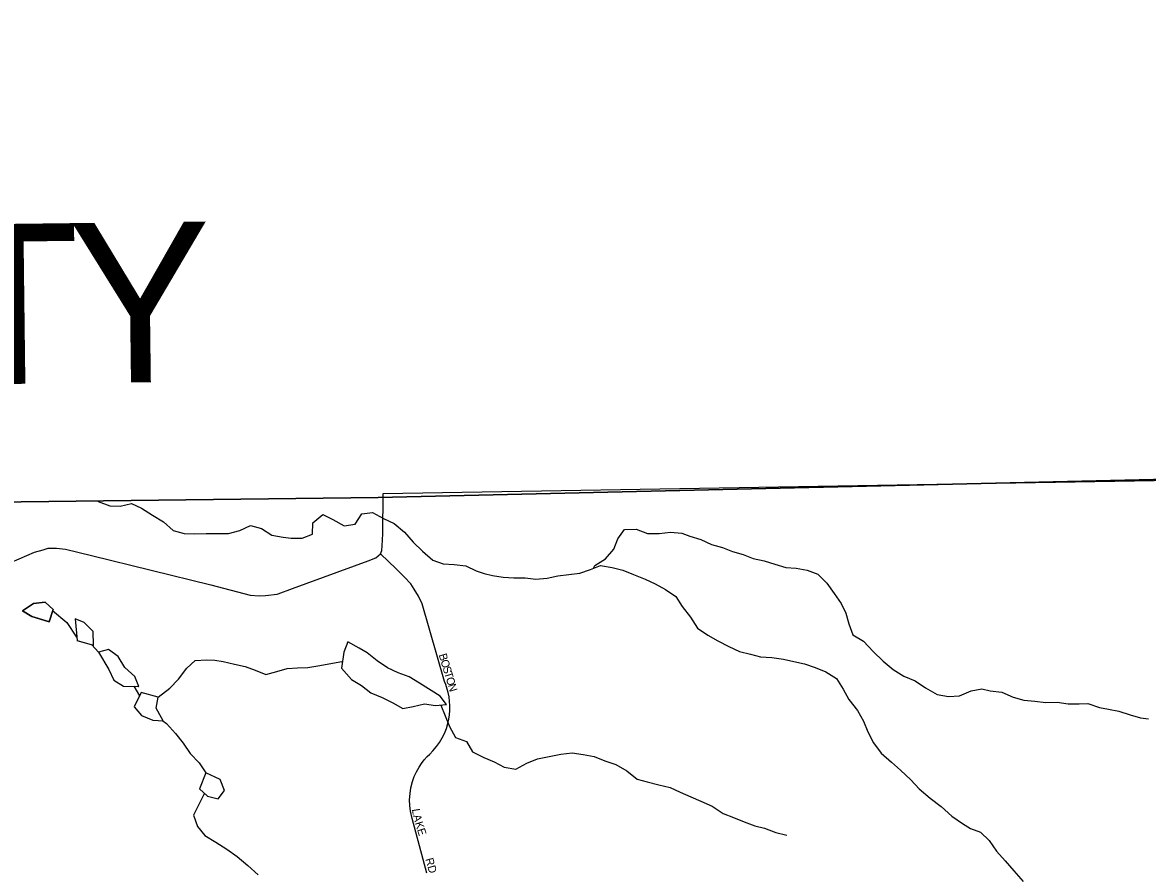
# Model space of a CAD drawing. Extents: x 1985906 to 2277390, y 930619 to 1324581.
# Drawn here: x 2131855 to 2138882, y 1191200 to 1196517 of the extents above; entities that cross this region are included whole.
import ezdxf

# ---------------------------------------------------------------- set-up
doc = ezdxf.new("R2010")
doc.units = 0
for name, color, linetype in [('GM_X_Adjacent_County', 7, 'Continuous'), ('GM_X_Adjacent_County_Text', 7, 'Continuous'), ('GM_X_County', 7, 'Continuous'), ('GM_X_Minor_Lake', 7, 'Continuous'), ('GM_X_Minor_River', 7, 'Continuous'), ('GM_X_Township', 7, 'Continuous'), ('GM_X_Township_Road', 7, 'Continuous'), ('GM_X_Township_Subdivision', 7, 'Continuous'), ('GM_X_Township_Subdivision_Text', 7, 'Continuous')]:
    doc.layers.add(name, color=color, linetype=linetype)

msp = doc.modelspace()

# ---------------------------------------------------------------- linework, layer by layer
at = {"layer": 'GM_X_Adjacent_County'}
msp.add_lwpolyline([(2139521.7, 1198873.5), (2139549.1, 1193676.6), (2134076.1, 1193549.4), (2129443.2, 1193492.7), (2126053.1, 1193488.1), (2117908.3, 1193445.4), (2113522.7, 1193410.7), (2113466.5, 1188070.4), (2113427.5, 1184373.7), (2113417, 1179845.3), (2113408.4, 1176168.2), (2113398.8, 1174226.6), (2113371.6, 1168723.2), (2113358.2, 1166007.9), (2106159.1, 1165987.2)], dxfattribs=at)
at = {"layer": 'GM_X_County'}
msp.add_lwpolyline([(2151106.9, 1193912.6), (2145028.4, 1193800.8), (2144321.2, 1193786.8), (2140581.8, 1193696.4), (2139549.1, 1193676.6), (2134076.1, 1193549.4), (2129443.2, 1193492.7), (2126053.1, 1193488.1), (2117908.3, 1193445.4), (2113522.7, 1193410.7), (2113466.5, 1188070.4), (2113427.5, 1184373.7), (2113417, 1179845.3), (2113408.4, 1176168.2), (2113398.8, 1174226.6), (2113371.6, 1168723.2)], dxfattribs=at)
at = {"layer": 'GM_X_Minor_Lake'}
for points in [[(2131854.7, 1192841.7), (2131923.4, 1192886.7), (2131995.5, 1192895.1), (2132045.7, 1192849.3), (2132020.7, 1192772.9)], [(2132020.9, 1192773.6), (2132045.7, 1192849.3), (2131995.5, 1192895.1), (2131923.4, 1192886.7), (2131855, 1192841.9)], [(2132022.8, 1192772.9), (2131913.8, 1192806.5), (2131854.7, 1192842.2)], [(2131855, 1192841.9), (2131913.8, 1192806.5), (2132020.9, 1192773.6)], [(2132298.2, 1192626.5), (2132296.6, 1192712.4), (2132240.3, 1192768.2), (2132184.1, 1192791.9), (2132196, 1192655.3)], [(2132298.2, 1192625.9), (2132296.6, 1192712.4), (2132240.3, 1192768.2), (2132184.1, 1192791.9), (2132195.9, 1192656.1)], [(2132194.8, 1192655.7), (2132298.2, 1192626.5)], [(2132196, 1192655.3), (2132298.2, 1192626.5)], [(2132580.4, 1192369.7), (2132556.3, 1192431.1), (2132493.9, 1192486.9), (2132451.6, 1192556.8), (2132391.3, 1192600.6), (2132329.2, 1192584.2)], [(2132580.6, 1192369.1), (2132556.3, 1192431.1), (2132493.9, 1192486.9), (2132451.6, 1192556.8), (2132391.3, 1192600.6), (2132329.3, 1192584.2)], [(2134462.8, 1192309.1), (2134334.3, 1192389.2), (2134270.2, 1192429.2), (2134202, 1192455.1), (2134133.9, 1192485), (2134069.7, 1192528.9), (2134007.5, 1192578.9), (2133957.4, 1192608.8), (2133887.2, 1192646.8), (2133861.3, 1192582.5), (2133847.2, 1192484.3)], [(2134463.9, 1192308.5), (2134334.3, 1192389.2), (2134270.2, 1192429.2), (2134202, 1192455.1), (2134133.9, 1192485), (2134069.7, 1192528.9), (2134007.5, 1192578.9), (2133957.4, 1192608.8), (2133887.2, 1192646.8), (2133861.3, 1192582.5), (2133847.2, 1192484.3)], [(2132329.2, 1192584.2), (2132393.9, 1192474.3), (2132424.3, 1192408.3), (2132484.5, 1192370.6), (2132580.4, 1192369.7)], [(2132329.4, 1192583.9), (2132393.9, 1192474.3), (2132424.3, 1192408.3), (2132484.5, 1192370.6), (2132580.1, 1192369.7)], [(2133847.2, 1192484.3), (2133909.6, 1192412.2), (2133971.8, 1192374.2), (2134029.9, 1192328.3), (2134102.1, 1192300.4), (2134168.2, 1192266.5), (2134230.4, 1192230.6), (2134294.5, 1192242.8), (2134366.6, 1192261), (2134434.7, 1192251.1), (2134502.8, 1192255.3), (2134462.8, 1192309.1)], [(2133847.2, 1192484.3), (2133909.6, 1192412.2), (2133971.8, 1192374.2), (2134029.9, 1192328.3), (2134102.1, 1192300.4), (2134168.2, 1192266.5), (2134230.4, 1192230.6), (2134294.5, 1192242.8), (2134366.6, 1192261), (2134434.7, 1192251.1), (2134502.8, 1192255.3), (2134462.6, 1192309.4)], [(2132595.6, 1192330.6), (2132551.2, 1192242.6), (2132597.5, 1192186.8), (2132667.7, 1192159.1), (2132735.8, 1192153.4)], [(2132595.5, 1192330.4), (2132551.2, 1192242.6), (2132597.5, 1192186.8), (2132667.7, 1192159.1), (2132733.3, 1192153.6)], [(2132733.3, 1192153.6), (2132689.4, 1192233.4), (2132701, 1192301.6), (2132595.5, 1192330.4)], [(2132734.9, 1192150.8), (2132689.4, 1192233.4), (2132701, 1192301.6), (2132595.5, 1192330.4)], [(2133000.4, 1191829.2), (2132960.1, 1191729.6), (2133010.3, 1191683.8)], [(2133000.3, 1191829.1), (2132960.1, 1191729.6), (2133010.8, 1191683.4)], [(2133010.3, 1191683.8), (2133076.5, 1191666.1), (2133116.3, 1191718.5), (2133089.9, 1191788.5), (2133000.4, 1191829.2)], [(2133010.4, 1191683.8), (2133076.5, 1191666.1), (2133116.3, 1191718.5), (2133089.9, 1191788.5), (2133000.4, 1191829.2)]]:
    msp.add_lwpolyline(points, dxfattribs=at)
at = {"layer": 'GM_X_Minor_River'}
for points in [[(2132324.3, 1193530.6), (2132327.5, 1193524.9), (2132399.6, 1193497), (2132463.7, 1193495.2), (2132535.8, 1193511.4), (2132597.9, 1193483.5), (2132666.1, 1193439.6), (2132734.3, 1193397.7), (2132796.5, 1193343.7), (2132864.6, 1193323.8), (2132930.7, 1193322), (2133000.8, 1193324.2), (2133141, 1193324.6), (2133213.1, 1193342.8), (2133279.2, 1193375.1), (2133347.3, 1193355.2), (2133411.5, 1193313.3), (2133483.6, 1193301.4), (2133533.7, 1193295.6), (2133601.8, 1193295.7), (2133665.9, 1193320), (2133667.8, 1193392.2), (2133729.8, 1193442.5), (2133794, 1193412.6), (2133864.1, 1193372.6), (2133932.2, 1193382.8), (2133974.2, 1193447.1), (2134040.3, 1193455.3), (2134110.5, 1193417.4), (2134176.6, 1193387.5), (2134240.8, 1193333.6), (2134295, 1193271.5), (2134353.2, 1193213.5), (2134417.3, 1193157.6), (2134481.5, 1193135.7), (2134551.6, 1193131.8), (2134623.7, 1193122), (2134687.9, 1193092.1), (2134738, 1193074.2), (2134790.1, 1193062.3), (2134856.2, 1193052.4), (2134924.3, 1193048.6), (2134994.4, 1193046.8), (2135060.5, 1193038.9), (2135132.7, 1193045.2), (2135198.7, 1193059.4), (2135334.9, 1193075.8), (2135403, 1193100), (2135465.1, 1193124.3), (2135537.2, 1193112.4), (2135605.3, 1193094.6), (2135671.5, 1193068.7), (2135743.6, 1193038.8), (2135805.8, 1193010.9), (2135871.9, 1192974.9), (2135936.1, 1192931), (2135974.3, 1192868.9), (2136026.4, 1192800.9), (2136070.6, 1192732.8), (2136134.8, 1192688.9), (2136196.9, 1192655), (2136267.1, 1192619.1), (2136333.2, 1192587.1), (2136401.4, 1192571.3), (2136463.5, 1192553.4), (2136535.6, 1192549.6), (2136607.8, 1192539.7), (2136671.9, 1192525.9), (2136740, 1192510), (2136806.1, 1192488.1), (2136872.3, 1192460.2), (2136938.5, 1192418.3), (2136980.6, 1192352.2), (2137016.8, 1192288.2), (2137071, 1192218.1), (2137107.1, 1192152), (2137135.3, 1192085.9), (2137169.4, 1192015.8), (2137217.6, 1191951.8), (2137281.8, 1191895.8), (2137339.9, 1191845.8), (2137404.1, 1191785.8), (2137456.3, 1191729.8), (2137524.5, 1191671.9), (2137592.7, 1191619.9), (2137658.9, 1191557.9), (2137727, 1191512), (2137777.2, 1191482), (2137839.3, 1191458.1), (2137893.5, 1191406.1), (2137937.6, 1191340.1), (2137991.8, 1191280.1), (2138046, 1191218), (2138106.2, 1191150)], [(2135421.2, 1193107.7), (2135429, 1193124.2), (2135497.1, 1193166.4), (2135549.1, 1193226.8), (2135573, 1193291), (2135615, 1193349.3), (2135687.1, 1193351.5), (2135759.3, 1193325.6), (2135831.4, 1193323.8), (2135901.5, 1193332), (2135973.6, 1193326.2), (2136023.7, 1193308.2), (2136091.8, 1193286.4), (2136158, 1193256.5), (2136226.1, 1193236.6), (2136290.3, 1193212.7), (2136356.4, 1193192.8), (2136418.5, 1193168.9), (2136486.7, 1193153.1), (2136554.8, 1193133.2), (2136623, 1193111.3), (2136687.1, 1193107.5), (2136755.2, 1193095.6), (2136823.3, 1193069.8), (2136879.5, 1193013.7), (2136923.7, 1192949.7), (2136967.8, 1192887.6), (2136998, 1192827.6), (2137016.1, 1192759.4), (2137040.2, 1192691.3), (2137108.4, 1192651.4), (2137168.6, 1192587.4), (2137230.8, 1192527.4), (2137292.9, 1192475.4), (2137359.1, 1192433.5), (2137431.3, 1192403.6), (2137495.4, 1192359.6), (2137567.6, 1192319.7), (2137639.7, 1192305.9), (2137707.8, 1192310.1), (2137779.9, 1192342.3), (2137848, 1192354.6), (2137898.1, 1192342.7), (2137972.2, 1192332.8), (2138042.4, 1192302.9), (2138108.5, 1192283.1), (2138178.7, 1192277.2), (2138246.8, 1192269.4), (2138316.9, 1192271.6), (2138387, 1192259.8), (2138455.1, 1192259.9), (2138509.2, 1192262.1), (2138581.4, 1192238.2), (2138637.5, 1192226.3), (2138703.6, 1192214.5), (2138773.7, 1192192.6), (2138837.9, 1192172.7), (2138888, 1192166.8)], [(2132042.9, 1192843.5), (2132132.2, 1192767.6), (2132192.5, 1192676.7)], [(2132287.5, 1192629.3), (2132329.6, 1192584.2)], [(2132701.4, 1192302.1), (2132775.9, 1192359), (2132829.9, 1192415.3), (2132881.9, 1192483.6), (2132933.9, 1192531.9), (2133006, 1192536.1), (2133056.1, 1192534.2), (2133108.2, 1192524.3), (2133178.3, 1192508.5), (2133244.4, 1192494.6), (2133308.6, 1192470.7), (2133374.7, 1192442.8), (2133442.8, 1192463.1), (2133506.9, 1192481.3), (2133573, 1192485.5), (2133637.1, 1192487.6), (2133699.2, 1192497.8), (2133849.2, 1192524.2)], [(2132549.5, 1192370.1), (2132584.9, 1192310.7)], [(2134467.9, 1192252.6), (2134521, 1192119), (2134559.2, 1192050.9), (2134627.3, 1192025.1), (2134665.5, 1191961), (2134735.6, 1191925.1), (2134799.8, 1191897.2), (2134863.9, 1191865.3), (2134936.1, 1191851.4), (2135004.1, 1191889.7), (2135072.2, 1191916), (2135144.3, 1191932.2), (2135216.4, 1191946.4), (2135288.5, 1191954.6), (2135356.6, 1191944.8), (2135424.7, 1191930.9), (2135492.9, 1191905.1), (2135561, 1191881.2), (2135629.2, 1191841.2), (2135693.4, 1191789.3), (2135757.5, 1191773.4), (2135829.6, 1191753.6), (2135899.8, 1191737.7), (2135961.9, 1191707.8), (2136030.1, 1191679.9), (2136092.2, 1191652), (2136162.4, 1191622.1), (2136230.6, 1191576.1), (2136296.7, 1191550.2), (2136362.8, 1191522.3), (2136429, 1191498.5), (2136489.1, 1191484.6), (2136561.2, 1191456.7), (2136629.4, 1191440.8)], [(2132731.4, 1192153.4), (2132754.2, 1192138.3), (2132810.3, 1192074.3), (2132858.5, 1192014.3), (2132902.7, 1191950.2), (2132958.8, 1191892.2), (2133000.3, 1191829.2)], [(2133001.2, 1191828.7), (2133001, 1191828.7)], [(2132991, 1191701.9), (2132923.3, 1191565.2), (2132947.4, 1191493.1), (2132993.6, 1191437.1), (2133061.7, 1191397.2), (2133131.9, 1191353.2), (2133196.1, 1191307.3), (2133262.3, 1191251.3), (2133326.5, 1191191.3)]]:
    msp.add_lwpolyline(points, dxfattribs=at)
at = {"layer": 'GM_X_Township'}
msp.add_lwpolyline([(2117908.3, 1193445.4), (2126053.1, 1193488.1), (2129443.2, 1193492.7), (2134076.1, 1193549.4), (2139549.1, 1193676.6), (2139502.2, 1190793.3), (2139496.8, 1188359.9), (2139494.6, 1188225.5), (2139503.5, 1186666), (2139556, 1185444), (2139556, 1185150.7), (2139560.8, 1184019.4), (2139581.4, 1183078.2), (2139561.5, 1182741.2), (2139574.3, 1180104.3), (2139551.5, 1176849.1), (2139566.5, 1174124.9), (2139611.5, 1172078.9), (2139644.7, 1169748.4)], dxfattribs=at)
at = {"layer": 'GM_X_Township_Road'}
for points in [[(2134108.2, 1193574.7), (2139542.7, 1193667.1)], [(2131640.9, 1193082.5), (2131928.7, 1193208.2), (2131984.1, 1193223.2), (2132015.8, 1193232.4), (2132066.5, 1193232.4), (2132122.8, 1193225.8), (2132286, 1193187.2), (2133031.4, 1193003.1), (2133276.2, 1192940.2), (2133332.4, 1192934.7), (2133372.1, 1192938), (2133445.9, 1192945.5), (2133452.1, 1192947.3), (2133541, 1192980), (2134013.4, 1193153.7), (2134062.4, 1193172.9), (2134089.9, 1193197.1), (2134098.3, 1193219.4), (2134101, 1193247.3), (2134104.6, 1193322.8), (2134108.2, 1193574.7)]]:
    msp.add_lwpolyline(points, dxfattribs=at)
at = {"layer": 'GM_X_Township_Subdivision'}
msp.add_lwpolyline([(2134379.7, 1191203.2), (2134288.2, 1191545.1), (2134278, 1191589.9), (2134273.8, 1191624.5), (2134272.7, 1191660.1), (2134275.1, 1191699.7), (2134280.8, 1191735.8), (2134290.8, 1191774.7), (2134302.1, 1191806.1), (2134316, 1191836.5), (2134331.4, 1191864.2), (2134347.3, 1191888.2), (2134364.5, 1191910.5), (2134383.3, 1191931.6), (2134398.5, 1191946.8), (2134417.6, 1191966), (2134440.6, 1191993.2), (2134459.3, 1192019.3), (2134476, 1192047.4), (2134489.9, 1192075.7), (2134502.1, 1192106.3), (2134511.8, 1192138.6), (2134517.6, 1192165.1), (2134521.6, 1192190.9), (2134523.9, 1192219.5), (2134524.2, 1192249.6), (2134522.6, 1192276.1), (2134519, 1192303.5), (2134513.5, 1192331), (2134507.5, 1192353.1), (2134498.2, 1192380.6), (2134489.8, 1192400.9), (2134350.1, 1192885.1), (2134328.1, 1192932.5), (2134301.6, 1192976.6), (2134279.6, 1193009.7), (2134239.9, 1193052.7), (2134189.2, 1193103.4), (2134089.9, 1193197.1)], dxfattribs=at)

# ---------------------------------------------------------------- texts
at = {"layer": 'GM_X_Adjacent_County_Text'}
for s, p in [('Y', (2132149, 1194263.4)), ('T', (2131402.4, 1194254.2))]:
    msp.add_text(s, height=1000, rotation=0.70263, dxfattribs=at).set_placement(p)
at = {"layer": 'GM_X_Township_Subdivision_Text'}
for s, rotation, p in [('B', 286.77601, (2134453.9, 1192566.7)), ('O', 286.76205, (2134465.3, 1192528.8)), ('S', 286.76729, (2134478, 1192486.7)), ('T', 286.76729, (2134488.2, 1192453)), ('O', 286.76205, (2134498.3, 1192419.3)), ('N', 286.67203, (2134511, 1192377.2)), ('L', 279.0536, (2134287, 1191601.8)), ('A', 283.91154, (2134293.5, 1191562.5)), ('K', 287.70075, (2134305, 1191516.3)), ('E', 287.75054, (2134318.4, 1191474.3)), ('RD', 285.51472, (2134370.4, 1191290.5))]:
    msp.add_text(s, height=50, rotation=rotation, dxfattribs=at).set_placement(p)

doc.saveas('drawing.dxf')
